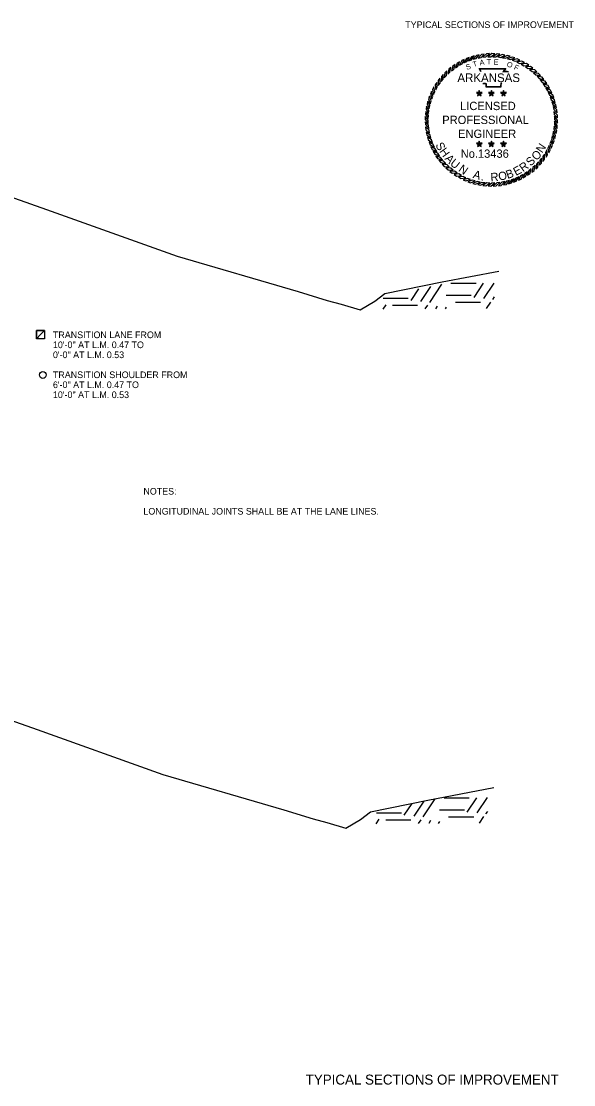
# Model space of a CAD drawing. Extents: x 1398183 to 1398373, y 1967240 to 1968889.
# Drawn here: x 1398286.6 to 1398336.4, y 1968791.9 to 1968887.7 of the extents above; entities that cross this region are included whole.
import ezdxf

# ---------------------------------------------------------------- set-up
doc = ezdxf.new("R2010")
doc.units = 0
for name, color, linetype in [('1', 7, 'Continuous'), ('10', 7, 'Continuous'), ('19', 7, 'Continuous'), ('60', 7, 'Continuous'), ('9', 7, 'Continuous'), ('G-ANNO-SYMB', 7, 'Continuous')]:
    doc.layers.add(name, color=color, linetype=linetype)

msp = doc.modelspace()

# ---------------------------------------------------------------- linework, layer by layer
at = {"layer": '10'}
msp.add_lwpolyline([(1398288.36, 1968859.514), (1398288.721, 1968859.871), (1398287.973, 1968859.871), (1398287.973, 1968859.123), (1398288.36, 1968859.514)], dxfattribs=at)
msp.add_lwpolyline([(1398287.973, 1968859.871), (1398288.721, 1968859.871), (1398288.721, 1968859.123), (1398287.973, 1968859.123)], close=True, dxfattribs=at)
msp.add_circle((1398288.559, 1968855.881), 0.306, dxfattribs=at)
at = {"layer": '19'}
for points in [[(1398284.015, 1968872.502), (1398288.894, 1968870.791), (1398300.65, 1968866.597), (1398311.556, 1968863.387), (1398314.192, 1968862.586), (1398315.44, 1968862.269), (1398317.153, 1968861.748), (1398318.477, 1968862.521), (1398319.368, 1968863.229), (1398324.551, 1968864.268), (1398329.642, 1968865.237)], [(1398282.732, 1968825.804), (1398287.61, 1968824.093), (1398299.366, 1968819.899), (1398310.273, 1968816.689), (1398312.908, 1968815.888), (1398314.156, 1968815.571), (1398315.87, 1968815.05), (1398317.194, 1968815.824), (1398318.085, 1968816.532), (1398323.267, 1968817.571), (1398329.197, 1968818.699)]]:
    msp.add_lwpolyline(points, dxfattribs=at)
at = {"layer": '9'}
for p, q in [((1398322.41, 1968863.639), (1398321.714, 1968862.595)), ((1398323.506, 1968863.859), (1398322.605, 1968862.507)), ((1398324.494, 1968864.057), (1398323.402, 1968862.419)), ((1398327.602, 1968864.112), (1398325.34, 1968864.118)), ((1398328.247, 1968864.16), (1398327.386, 1968862.868)), ((1398329.2, 1968864.165), (1398328.276, 1968862.78)), ((1398321.491, 1968862.761), (1398319.229, 1968862.767)), ((1398327.163, 1968863.034), (1398324.901, 1968863.039)), ((1398329.228, 1968862.923), (1398329.074, 1968862.692)), ((1398319.454, 1968862.211), (1398319.19, 1968861.815)), ((1398322.329, 1968862.135), (1398320.067, 1968862.141)), ((1398323.218, 1968862.177), (1398322.991, 1968861.836)), ((1398324.109, 1968862.089), (1398323.944, 1968861.842)), ((1398324.907, 1968862.001), (1398324.804, 1968861.846)), ((1398328, 1968862.408), (1398325.739, 1968862.413)), ((1398328.89, 1968862.45), (1398328.502, 1968861.867)), ((1398323.884, 1968817.694), (1398322.792, 1968816.056)), ((1398326.991, 1968817.749), (1398324.729, 1968817.755)), ((1398327.637, 1968817.797), (1398326.776, 1968816.505)), ((1398328.59, 1968817.803), (1398327.666, 1968816.417)), ((1398321.8, 1968817.277), (1398321.104, 1968816.232)), ((1398322.895, 1968817.496), (1398321.994, 1968816.145)), ((1398318.844, 1968815.849), (1398318.58, 1968815.452)), ((1398320.881, 1968816.398), (1398318.619, 1968816.404)), ((1398321.718, 1968815.772), (1398319.456, 1968815.778)), ((1398322.608, 1968815.814), (1398322.381, 1968815.474)), ((1398326.552, 1968816.671), (1398324.29, 1968816.677)), ((1398327.39, 1968816.045), (1398325.128, 1968816.051)), ((1398328.28, 1968816.087), (1398327.892, 1968815.504)), ((1398328.618, 1968816.56), (1398328.464, 1968816.329)), ((1398323.498, 1968815.726), (1398323.333, 1968815.479)), ((1398324.296, 1968815.638), (1398324.193, 1968815.484))]:
    msp.add_line(p, q, dxfattribs=at)
at = {"layer": 'G-ANNO-SYMB'}
for points in [[(1398327.879, 1968884.727), (1398327.628, 1968884.674), (1398327.343, 1968884.316), (1398327.61, 1968884.389)], [(1398328.342, 1968884.795), (1398328.088, 1968884.762), (1398327.776, 1968884.428), (1398328.048, 1968884.48)], [(1398328.81, 1968884.827), (1398328.553, 1968884.814), (1398328.216, 1968884.505), (1398328.492, 1968884.535)], [(1398329.278, 1968884.822), (1398329.021, 1968884.829), (1398328.661, 1968884.547), (1398328.938, 1968884.556)], [(1398329.745, 1968884.78), (1398329.489, 1968884.807), (1398329.108, 1968884.555), (1398329.385, 1968884.542)], [(1398330.206, 1968884.702), (1398329.954, 1968884.749), (1398329.554, 1968884.527), (1398329.829, 1968884.493)], [(1398325.719, 1968883.859), (1398325.507, 1968883.714), (1398325.381, 1968883.274), (1398325.6, 1968883.444)], [(1398326.121, 1968884.099), (1398325.898, 1968883.971), (1398325.738, 1968883.543), (1398325.97, 1968883.695)], [(1398326.54, 1968884.307), (1398326.309, 1968884.198), (1398326.115, 1968883.783), (1398326.358, 1968883.917)], [(1398326.975, 1968884.482), (1398326.735, 1968884.391), (1398326.51, 1968883.993), (1398326.763, 1968884.107)], [(1398327.422, 1968884.622), (1398327.176, 1968884.55), (1398326.92, 1968884.171), (1398327.181, 1968884.265)], [(1398330.661, 1968884.587), (1398330.413, 1968884.654), (1398329.997, 1968884.465), (1398330.268, 1968884.409)], [(1398331.105, 1968884.438), (1398330.863, 1968884.524), (1398330.433, 1968884.368), (1398330.699, 1968884.29)], [(1398331.535, 1968884.254), (1398331.301, 1968884.359), (1398330.861, 1968884.237), (1398331.12, 1968884.139)], [(1398331.951, 1968884.037), (1398331.725, 1968884.16), (1398331.277, 1968884.073), (1398331.527, 1968883.955)], [(1398332.347, 1968883.788), (1398332.132, 1968883.928), (1398331.678, 1968883.876), (1398331.919, 1968883.739)], [(1398324.643, 1968882.959), (1398324.471, 1968882.769), (1398324.451, 1968882.312), (1398324.624, 1968882.529)], [(1398324.977, 1968883.287), (1398324.791, 1968883.111), (1398324.735, 1968882.657), (1398324.925, 1968882.859)], [(1398325.337, 1968883.587), (1398325.137, 1968883.426), (1398325.046, 1968882.978), (1398325.251, 1968883.165)], [(1398332.723, 1968883.509), (1398332.52, 1968883.665), (1398332.063, 1968883.649), (1398332.292, 1968883.493)], [(1398333.076, 1968883.201), (1398332.886, 1968883.373), (1398332.429, 1968883.393), (1398332.646, 1968883.219)], [(1398333.404, 1968882.866), (1398333.228, 1968883.052), (1398332.774, 1968883.108), (1398332.976, 1968882.918)], [(1398333.704, 1968882.506), (1398333.543, 1968882.706), (1398333.095, 1968882.797), (1398333.282, 1968882.592)], [(1398324.055, 1968882.23), (1398323.915, 1968882.016), (1398323.967, 1968881.561), (1398324.104, 1968881.802)], [(1398324.335, 1968882.606), (1398324.178, 1968882.403), (1398324.194, 1968881.946), (1398324.35, 1968882.176)], [(1398333.976, 1968882.124), (1398333.831, 1968882.336), (1398333.391, 1968882.462), (1398333.561, 1968882.243)], [(1398334.216, 1968881.722), (1398334.088, 1968881.945), (1398333.66, 1968882.105), (1398333.812, 1968881.873)], [(1398323.405, 1968880.988), (1398323.319, 1968880.746), (1398323.475, 1968880.316), (1398323.553, 1968880.583)], [(1398323.589, 1968881.419), (1398323.484, 1968881.184), (1398323.606, 1968880.744), (1398323.704, 1968881.003)], [(1398323.806, 1968881.834), (1398323.683, 1968881.608), (1398323.771, 1968881.16), (1398323.888, 1968881.41)], [(1398327.889, 1968881.239), (1398327.828, 1968881.323), (1398327.63, 1968881.323), (1398327.79, 1968881.207)], [(1398327.889, 1968881.239), (1398327.79, 1968881.207), (1398327.729, 1968881.018), (1398327.889, 1968881.135)], [(1398327.889, 1968881.239), (1398327.95, 1968881.323), (1398327.889, 1968881.512), (1398327.828, 1968881.323)], [(1398327.889, 1968881.239), (1398327.988, 1968881.207), (1398328.148, 1968881.323), (1398327.95, 1968881.323)], [(1398327.889, 1968881.239), (1398327.889, 1968881.135), (1398328.049, 1968881.018), (1398327.988, 1968881.207)], [(1398328.98, 1968881.239), (1398328.919, 1968881.323), (1398328.721, 1968881.323), (1398328.881, 1968881.207)], [(1398328.98, 1968881.239), (1398328.881, 1968881.207), (1398328.82, 1968881.018), (1398328.98, 1968881.135)], [(1398328.98, 1968881.239), (1398329.041, 1968881.323), (1398328.98, 1968881.512), (1398328.919, 1968881.323)], [(1398328.98, 1968881.239), (1398329.079, 1968881.207), (1398329.239, 1968881.323), (1398329.041, 1968881.323)], [(1398328.98, 1968881.239), (1398328.98, 1968881.135), (1398329.14, 1968881.018), (1398329.079, 1968881.207)], [(1398330.071, 1968881.239), (1398330.01, 1968881.323), (1398329.812, 1968881.323), (1398329.972, 1968881.207)], [(1398330.071, 1968881.239), (1398329.972, 1968881.207), (1398329.911, 1968881.018), (1398330.071, 1968881.135)], [(1398330.071, 1968881.239), (1398330.132, 1968881.323), (1398330.071, 1968881.512), (1398330.01, 1968881.323)], [(1398330.071, 1968881.239), (1398330.17, 1968881.207), (1398330.33, 1968881.323), (1398330.132, 1968881.323)], [(1398330.071, 1968881.239), (1398330.071, 1968881.135), (1398330.231, 1968881.018), (1398330.17, 1968881.207)], [(1398334.424, 1968881.303), (1398334.314, 1968881.535), (1398333.9, 1968881.728), (1398334.034, 1968881.485)], [(1398334.599, 1968880.868), (1398334.508, 1968881.108), (1398334.11, 1968881.333), (1398334.224, 1968881.08)], [(1398334.739, 1968880.421), (1398334.667, 1968880.667), (1398334.288, 1968880.923), (1398334.382, 1968880.662)], [(1398323.141, 1968880.089), (1398323.094, 1968879.837), (1398323.316, 1968879.437), (1398323.35, 1968879.712)], [(1398323.256, 1968880.544), (1398323.189, 1968880.296), (1398323.378, 1968879.88), (1398323.434, 1968880.151)], [(1398334.843, 1968879.964), (1398334.791, 1968880.215), (1398334.433, 1968880.5), (1398334.506, 1968880.233)], [(1398334.912, 1968879.501), (1398334.879, 1968879.755), (1398334.544, 1968880.067), (1398334.596, 1968879.795)], [(1398323.022, 1968879.161), (1398323.014, 1968878.905), (1398323.296, 1968878.544), (1398323.287, 1968878.821)], [(1398323.063, 1968879.628), (1398323.036, 1968879.373), (1398323.288, 1968878.991), (1398323.301, 1968879.268)], [(1398334.944, 1968879.034), (1398334.931, 1968879.29), (1398334.622, 1968879.627), (1398334.652, 1968879.352)], [(1398334.939, 1968878.565), (1398334.946, 1968878.822), (1398334.664, 1968879.182), (1398334.673, 1968878.905)], [(1398323.017, 1968878.693), (1398323.029, 1968878.436), (1398323.338, 1968878.099), (1398323.308, 1968878.375)], [(1398323.048, 1968878.225), (1398323.081, 1968877.971), (1398323.416, 1968877.659), (1398323.364, 1968877.931)], [(1398334.819, 1968877.637), (1398334.866, 1968877.889), (1398334.644, 1968878.289), (1398334.61, 1968878.014)], [(1398334.897, 1968878.099), (1398334.924, 1968878.354), (1398334.672, 1968878.735), (1398334.659, 1968878.458)], [(1398323.117, 1968877.762), (1398323.169, 1968877.511), (1398323.527, 1968877.226), (1398323.454, 1968877.493)], [(1398323.221, 1968877.305), (1398323.293, 1968877.059), (1398323.672, 1968876.803), (1398323.579, 1968877.064)], [(1398334.555, 1968876.739), (1398334.641, 1968876.98), (1398334.485, 1968877.41), (1398334.407, 1968877.144)], [(1398334.704, 1968877.182), (1398334.771, 1968877.43), (1398334.582, 1968877.846), (1398334.526, 1968877.575)], [(1398323.361, 1968876.858), (1398323.452, 1968876.618), (1398323.85, 1968876.393), (1398323.736, 1968876.646)], [(1398323.536, 1968876.423), (1398323.646, 1968876.192), (1398324.06, 1968875.998), (1398323.926, 1968876.241)], [(1398327.889, 1968876.671), (1398327.828, 1968876.755), (1398327.63, 1968876.755), (1398327.79, 1968876.638)], [(1398327.889, 1968876.671), (1398327.79, 1968876.638), (1398327.729, 1968876.45), (1398327.889, 1968876.566)], [(1398327.889, 1968876.671), (1398327.95, 1968876.755), (1398327.889, 1968876.943), (1398327.828, 1968876.755)], [(1398327.889, 1968876.671), (1398327.988, 1968876.638), (1398328.148, 1968876.755), (1398327.95, 1968876.755)], [(1398327.889, 1968876.671), (1398327.889, 1968876.566), (1398328.049, 1968876.45), (1398327.988, 1968876.638)], [(1398328.98, 1968876.671), (1398328.919, 1968876.755), (1398328.721, 1968876.755), (1398328.881, 1968876.638)], [(1398328.98, 1968876.671), (1398328.881, 1968876.638), (1398328.82, 1968876.45), (1398328.98, 1968876.566)], [(1398328.98, 1968876.671), (1398329.041, 1968876.755), (1398328.98, 1968876.943), (1398328.919, 1968876.755)], [(1398328.98, 1968876.671), (1398329.079, 1968876.638), (1398329.239, 1968876.755), (1398329.041, 1968876.755)], [(1398328.98, 1968876.671), (1398328.98, 1968876.566), (1398329.14, 1968876.45), (1398329.079, 1968876.638)], [(1398330.071, 1968876.671), (1398330.01, 1968876.755), (1398329.812, 1968876.755), (1398329.972, 1968876.638)], [(1398330.071, 1968876.671), (1398329.972, 1968876.638), (1398329.911, 1968876.45), (1398330.071, 1968876.566)], [(1398330.071, 1968876.671), (1398330.132, 1968876.755), (1398330.071, 1968876.943), (1398330.01, 1968876.755)], [(1398330.071, 1968876.671), (1398330.17, 1968876.638), (1398330.33, 1968876.755), (1398330.132, 1968876.755)], [(1398330.071, 1968876.671), (1398330.071, 1968876.566), (1398330.231, 1968876.45), (1398330.17, 1968876.638)], [(1398333.905, 1968875.496), (1398334.045, 1968875.711), (1398333.993, 1968876.165), (1398333.856, 1968875.924)], [(1398334.154, 1968875.893), (1398334.277, 1968876.118), (1398334.19, 1968876.567), (1398334.072, 1968876.316)], [(1398334.371, 1968876.308), (1398334.476, 1968876.542), (1398334.354, 1968876.982), (1398334.256, 1968876.723)], [(1398323.744, 1968876.004), (1398323.872, 1968875.781), (1398324.3, 1968875.621), (1398324.148, 1968875.853)], [(1398323.984, 1968875.602), (1398324.129, 1968875.39), (1398324.569, 1968875.264), (1398324.399, 1968875.483)], [(1398324.256, 1968875.22), (1398324.417, 1968875.02), (1398324.865, 1968874.929), (1398324.678, 1968875.134)], [(1398333.317, 1968874.767), (1398333.49, 1968874.957), (1398333.509, 1968875.414), (1398333.336, 1968875.198)], [(1398333.625, 1968875.12), (1398333.782, 1968875.323), (1398333.766, 1968875.78), (1398333.61, 1968875.551)], [(1398324.556, 1968874.86), (1398324.732, 1968874.674), (1398325.186, 1968874.618), (1398324.984, 1968874.808)], [(1398324.884, 1968874.526), (1398325.074, 1968874.354), (1398325.531, 1968874.334), (1398325.314, 1968874.507)], [(1398325.237, 1968874.218), (1398325.44, 1968874.061), (1398325.897, 1968874.077), (1398325.668, 1968874.233)], [(1398331.839, 1968873.627), (1398332.062, 1968873.755), (1398332.222, 1968874.183), (1398331.99, 1968874.031)], [(1398332.241, 1968873.867), (1398332.453, 1968874.012), (1398332.579, 1968874.452), (1398332.36, 1968874.282)], [(1398332.623, 1968874.139), (1398332.823, 1968874.3), (1398332.914, 1968874.748), (1398332.709, 1968874.561)], [(1398332.983, 1968874.439), (1398333.169, 1968874.615), (1398333.225, 1968875.069), (1398333.035, 1968874.867)], [(1398325.613, 1968873.938), (1398325.828, 1968873.798), (1398326.282, 1968873.85), (1398326.041, 1968873.987)], [(1398326.009, 1968873.689), (1398326.235, 1968873.566), (1398326.684, 1968873.654), (1398326.433, 1968873.772)], [(1398326.425, 1968873.472), (1398326.659, 1968873.367), (1398327.099, 1968873.49), (1398326.84, 1968873.587)], [(1398326.855, 1968873.288), (1398327.097, 1968873.202), (1398327.527, 1968873.359), (1398327.261, 1968873.436)], [(1398327.299, 1968873.139), (1398327.547, 1968873.072), (1398327.963, 1968873.261), (1398327.692, 1968873.318)], [(1398327.754, 1968873.025), (1398328.006, 1968872.977), (1398328.406, 1968873.199), (1398328.131, 1968873.234)], [(1398329.151, 1968872.9), (1398329.407, 1968872.912), (1398329.744, 1968873.221), (1398329.468, 1968873.191)], [(1398329.618, 1968872.931), (1398329.872, 1968872.964), (1398330.184, 1968873.299), (1398329.912, 1968873.247)], [(1398330.081, 1968873), (1398330.332, 1968873.052), (1398330.617, 1968873.41), (1398330.35, 1968873.337)], [(1398330.538, 1968873.104), (1398330.784, 1968873.176), (1398331.04, 1968873.556), (1398330.779, 1968873.462)], [(1398330.985, 1968873.244), (1398331.225, 1968873.336), (1398331.45, 1968873.734), (1398331.197, 1968873.619)], [(1398331.42, 1968873.419), (1398331.651, 1968873.529), (1398331.845, 1968873.943), (1398331.602, 1968873.81)], [(1398328.216, 1968872.946), (1398328.471, 1968872.919), (1398328.852, 1968873.171), (1398328.575, 1968873.184)], [(1398328.682, 1968872.905), (1398328.939, 1968872.897), (1398329.299, 1968873.179), (1398329.022, 1968873.17)]]:
    msp.add_lwpolyline(points, close=True, dxfattribs=at)
for points in [[(1398328.024, 1968883.193), (1398327.885, 1968883.494), (1398330.292, 1968883.496), (1398330.09, 1968883.243), (1398330.254, 1968883.245), (1398330.391, 1968883.247), (1398330.527, 1968883.232)], [(1398328.059, 1968883.209), (1398327.945, 1968883.456), (1398330.212, 1968883.458), (1398330.011, 1968883.204), (1398330.254, 1968883.207), (1398330.389, 1968883.209), (1398330.523, 1968883.194)], [(1398329.912, 1968882.185), (1398329.871, 1968882.151), (1398329.858, 1968882.101), (1398329.844, 1968881.977), (1398329.844, 1968881.81), (1398328.501, 1968881.81), (1398328.501, 1968882.035), (1398328.501, 1968882.085), (1398328.446, 1968882.101), (1398328.255, 1968882.101), (1398328.221, 1968882.153)], [(1398329.888, 1968882.214), (1398329.838, 1968882.173), (1398329.82, 1968882.109), (1398329.806, 1968881.979), (1398329.806, 1968881.848), (1398328.539, 1968881.848), (1398328.539, 1968882.035), (1398328.539, 1968882.113), (1398328.452, 1968882.14), (1398328.276, 1968882.14), (1398328.253, 1968882.174)]]:
    msp.add_lwpolyline(points, dxfattribs=at)

# ---------------------------------------------------------------- texts
at = {"layer": '1'}
msp.add_text('TYPICAL SECTIONS OF IMPROVEMENT', height=0.6, dxfattribs=at).set_placement((1398321.219, 1968887.136))
at = {"layer": '10'}
for s, p in [('TRANSITION LANE FROM', (1398289.468, 1968859.197)), ('10\'-0" AT L.M. 0.47 TO', (1398289.468, 1968858.297)), ('0\'-0" AT L.M. 0.53', (1398289.468, 1968857.397)), ('TRANSITION SHOULDER FROM', (1398289.467, 1968855.597)), ('6\'-0" AT L.M. 0.47 TO', (1398289.467, 1968854.697)), ('10\'-0" AT L.M. 0.53', (1398289.467, 1968853.797))]:
    msp.add_text(s, height=0.6, rotation=359.99538, dxfattribs=at).set_placement(p)
at = {"layer": '19'}
for s, p in [('NOTES:', (1398297.621, 1968845.1)), ('LONGITUDINAL JOINTS SHALL BE AT THE LANE LINES.', (1398297.621, 1968843.3))]:
    msp.add_text(s, height=0.6, dxfattribs=at).set_placement(p)
at = {"layer": '60'}
msp.add_text('TYPICAL SECTIONS OF IMPROVEMENT', height=0.9, dxfattribs=at).set_placement((1398312.245, 1968791.948))
at = {"layer": 'G-ANNO-SYMB'}
for s, height, rotation, p in [('S', 0.475, 19.77256, (1398326.771, 1968883.351)), ('T', 0.475, 16.90148, (1398327.375, 1968883.622)), ('A', 0.475, 8.67877, (1398327.951, 1968883.772)), ('T', 0.475, 1.47887, (1398328.564, 1968883.867)), ('E', 0.475, 356.67203, (1398329.171, 1968883.852)), ('O', 0.475, 341.2218, (1398330.324, 1968883.69)), ('F', 0.475, 335.36282, (1398330.964, 1968883.44)), ('S', 0.75, 298.16364, (1398323.912, 1968876.603)), ('H', 0.75, 305.61905, (1398324.254, 1968876.016)), ('N', 0.75, 56.10067, (1398333.554, 1968875.82)), ('A', 0.75, 313.44722, (1398324.73, 1968875.331)), ('U', 0.75, 320.90262, (1398325.198, 1968874.842)), ('S', 0.75, 43.48784, (1398332.518, 1968874.647)), ('O', 0.75, 44.77573, (1398333.033, 1968875.144)), ('N', 0.75, 324.93262, (1398325.954, 1968874.283)), ('A', 0.75, 343.09908, (1398327.261, 1968873.64)), ('O', 0.75, 11.42961, (1398329.685, 1968873.375)), ('B', 0.75, 18.88501, (1398330.437, 1968873.534)), ('E', 0.75, 27.83149, (1398331.194, 1968873.805)), ('R', 0.75, 35.65967, (1398331.828, 1968874.137)), ('.', 0.75, 351.30002, (1398327.998, 1968873.421)), ('R', 0.75, 3.22866, (1398328.918, 1968873.326))]:
    msp.add_text(s, height=height, rotation=rotation, dxfattribs=at).set_placement(p)
for s, height, p in [('ARKANSAS', 0.7747, (1398325.918, 1968882.271)), ('LICENSED', 0.75, (1398326.159, 1968879.742)), ('PROFESSIONAL', 0.75, (1398324.551, 1968878.488)), ('ENGINEER', 0.75, (1398325.98, 1968877.234)), ('No.13436', 0.747, (1398326.217, 1968875.446))]:
    msp.add_text(s, height=height, dxfattribs=at).set_placement(p)

doc.saveas('drawing.dxf')
